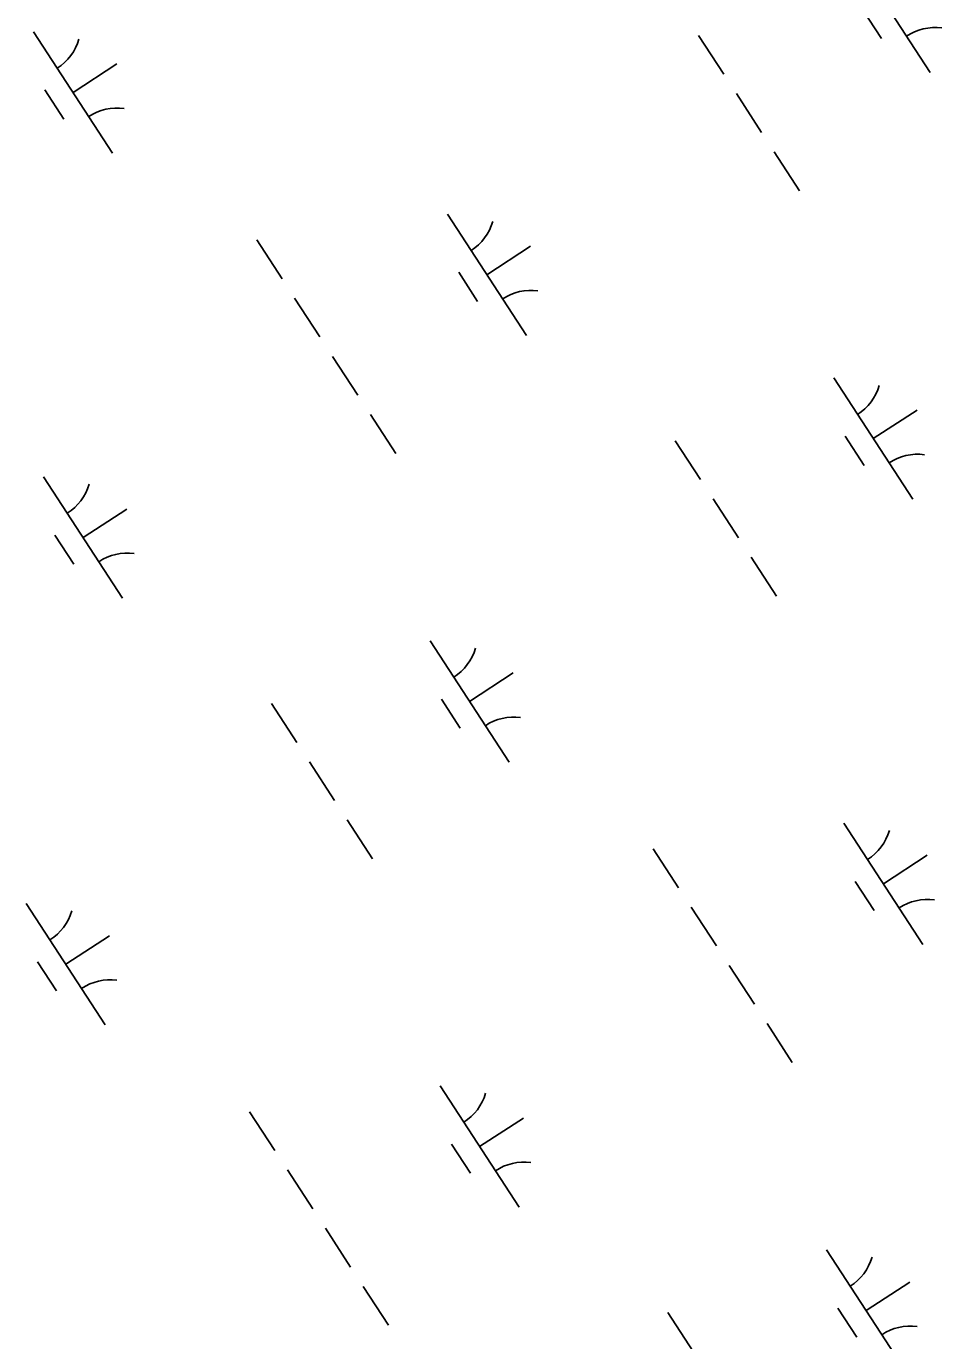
# Model space of a CAD drawing. Extents: x 3953924 to 3974542, y 193747 to 216192.
# Drawn here: x 3964396.2 to 3964712.3, y 207656.1 to 208110 of the extents above; entities that cross this region are included whole.
import ezdxf

# ---------------------------------------------------------------- set-up
doc = ezdxf.new("R2010")
doc.units = 0
doc.layers.add('V-WETL-SWMP', color=7, linetype='Continuous')

msp = doc.modelspace()

# ---------------------------------------------------------------- linework, layer by layer
at = {"layer": 'V-WETL-SWMP'}
for p, q in [((3964681.02, 208135.95), (3964708.29, 208094.04)), ((3964684.91, 208115.81), (3964691.46, 208105.76)), ((3964398.72, 208108.16), (3964426, 208066.26)), ((3964628.29, 208106.9), (3964637.02, 208093.49)), ((3964412.36, 208087.21), (3964427.45, 208097.03)), ((3964402.62, 208088.03), (3964409.17, 208077.97)), ((3964641.38, 208086.79), (3964650.11, 208073.38)), ((3964654.47, 208066.67), (3964663.2, 208053.26)), ((3964541.61, 208045.2), (3964568.89, 208003.3)), ((3964475.79, 208036.27), (3964484.52, 208022.86)), ((3964555.25, 208024.25), (3964570.34, 208034.07)), ((3964545.51, 208025.07), (3964552.06, 208015.01)), ((3964488.88, 208016.16), (3964497.61, 208002.75)), ((3964501.98, 207996.04), (3964510.71, 207982.63)), ((3964675.03, 207988.59), (3964702.31, 207946.68)), ((3964688.67, 207967.63), (3964703.76, 207977.45)), ((3964515.07, 207975.93), (3964523.8, 207962.52)), ((3964678.93, 207968.45), (3964685.48, 207958.4)), ((3964620.28, 207966.91), (3964629.01, 207953.5)), ((3964402.21, 207954.46), (3964429.48, 207912.55)), ((3964633.37, 207946.79), (3964642.1, 207933.39)), ((3964415.85, 207933.51), (3964430.93, 207943.33)), ((3964406.11, 207934.33), (3964412.65, 207924.27)), ((3964646.46, 207926.68), (3964655.19, 207913.27)), ((3964535.63, 207897.84), (3964562.91, 207855.94)), ((3964549.27, 207876.89), (3964564.35, 207886.71)), ((3964539.53, 207877.71), (3964546.07, 207867.65)), ((3964480.87, 207876.16), (3964489.6, 207862.75)), ((3964493.97, 207856.05), (3964502.69, 207842.64)), ((3964507.06, 207835.94), (3964515.79, 207822.53)), ((3964678.52, 207834.88), (3964705.8, 207792.98)), ((3964612.7, 207825.95), (3964621.43, 207812.54)), ((3964692.16, 207813.93), (3964707.24, 207823.75)), ((3964682.42, 207814.75), (3964688.96, 207804.69)), ((3964396.22, 207807.1), (3964423.5, 207765.19)), ((3964625.79, 207805.84), (3964634.52, 207792.43)), ((3964409.86, 207786.15), (3964424.95, 207795.97)), ((3964400.12, 207786.96), (3964406.67, 207776.91)), ((3964638.88, 207785.72), (3964647.61, 207772.31)), ((3964651.98, 207765.61), (3964660.71, 207752.2)), ((3964539.11, 207744.14), (3964566.39, 207702.23)), ((3964473.29, 207735.21), (3964482.02, 207721.8)), ((3964552.75, 207723.19), (3964567.84, 207733.01)), ((3964543.01, 207724.01), (3964549.56, 207713.95)), ((3964486.39, 207715.09), (3964495.12, 207701.68)), ((3964499.48, 207694.98), (3964508.21, 207681.57)), ((3964672.53, 207687.52), (3964699.81, 207645.62)), ((3964512.57, 207674.86), (3964521.3, 207661.45)), ((3964686.17, 207666.57), (3964701.26, 207676.39)), ((3964617.78, 207665.84), (3964626.51, 207652.43)), ((3964676.43, 207667.39), (3964682.98, 207657.33))]:
    msp.add_line(p, q, dxfattribs=at)
for centre, start, end in [((3964709.92, 208091.98), 82.2901, 123.8337), ((3964397.49, 208110.49), 302.2901, 343.8338), ((3964427.63, 208064.19), 82.2901, 123.8337), ((3964540.38, 208047.53), 302.2901, 343.8338), ((3964570.52, 208001.23), 82.2901, 123.8337), ((3964673.8, 207990.91), 302.2901, 343.8338), ((3964703.94, 207944.61), 82.2901, 123.8337), ((3964400.98, 207956.78), 302.2901, 343.8338), ((3964431.11, 207910.49), 82.2901, 123.8337), ((3964534.4, 207900.17), 302.2901, 343.8338), ((3964564.53, 207853.87), 82.2901, 123.8337), ((3964677.29, 207837.21), 302.2901, 343.8338), ((3964394.99, 207809.42), 302.2901, 343.8338), ((3964707.42, 207790.91), 82.2901, 123.8337), ((3964425.13, 207763.13), 82.2901, 123.8337), ((3964537.88, 207746.46), 302.2901, 343.8338), ((3964568.02, 207700.17), 82.2901, 123.8337), ((3964671.3, 207689.85), 302.2901, 343.8338), ((3964701.44, 207643.55), 82.2901, 123.8337)]:
    msp.add_arc(centre, 17.62, start, end, dxfattribs=at)

doc.saveas('drawing.dxf')
